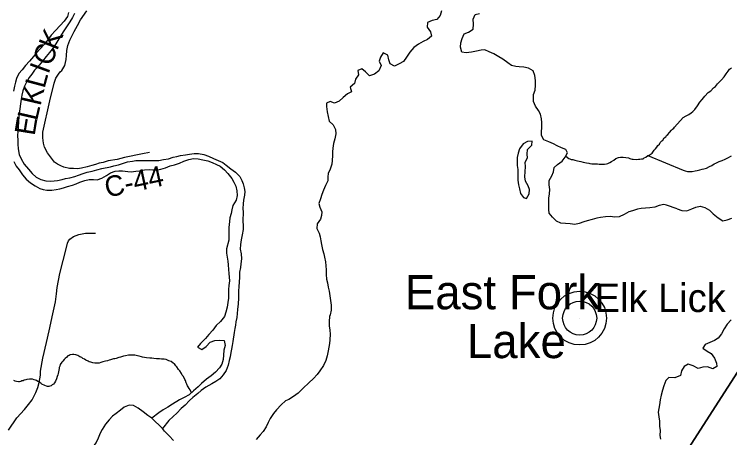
# Model space of a CAD drawing. Extents: x 1310247 to 1664935, y 235267 to 584339.
# Drawn here: x 1497261 to 1507738, y 376352 to 382553 of the extents above; entities that cross this region are included whole.
import ezdxf

# ---------------------------------------------------------------- set-up
doc = ezdxf.new("R2010")
doc.units = 0
for name, color, linetype in [('GM_X_County_Road', 7, 'Continuous'), ('GM_X_County_Road_Text', 7, 'Continuous'), ('GM_X_Major_Lake', 7, 'Continuous'), ('GM_X_Major_Lake_Text', 7, 'Continuous'), ('GM_X_Major_River', 7, 'Continuous'), ('GM_X_Minor_River', 7, 'Continuous'), ('GM_X_Township', 7, 'Continuous'), ('GM_X_Township_ROW', 7, 'Continuous'), ('GM_X_Unincorporated', 7, 'Continuous'), ('GM_X_Unincorporated_Location', 7, 'Continuous'), ('GM_X_Unincorporated_Text', 7, 'Continuous')]:
    doc.layers.add(name, color=color, linetype=linetype)

msp = doc.modelspace()

# ---------------------------------------------------------------- linework, layer by layer
at = {"layer": 'GM_X_County_Road'}
msp.add_lwpolyline([(1499239, 380528), (1499140, 380508), (1498876, 380458), (1498770, 380429), (1498637, 380407), (1498562, 380384), (1498502, 380373), (1498448, 380353), (1498395, 380339), (1498328, 380318), (1498244, 380301), (1498188, 380291), (1498128, 380293), (1498068, 380296), (1497988, 380316), (1497941, 380336), (1497894, 380356), (1497851, 380390), (1497807, 380445), (1497749, 380524), (1497705, 380607), (1497689, 380665), (1497682, 380703), (1497677, 380744), (1497678, 380825), (1497782, 381284), (1497845, 381544), (1497858, 381588), (1497867, 381618), (1497910, 381677), (1497933, 381709), (1497956, 381730), (1498000, 381804), (1498022, 381890), (1498024, 381952), (1498032, 382025), (1498043, 382094), (1498074, 382172), (1498140, 382303), (1498185, 382391), (1498232, 382473), (1498325, 382602)], dxfattribs=at)
at = {"layer": 'GM_X_Major_Lake'}
for p, q in [((1504840, 380637), (1504847, 380693)), ((1499273, 376637), (1499430, 376487))]:
    msp.add_line(p, q, dxfattribs=at)
for points in [[(1503516, 382604), (1503498, 382536), (1503447, 382479), (1503379, 382460), (1503314, 382433), (1503307, 382365), (1503356, 382298), (1503373, 382231), (1503314, 382182), (1503248, 382155), (1503179, 382114), (1503114, 382065), (1503054, 381997), (1503007, 381924), (1502962, 381860), (1502897, 381829), (1502831, 381792), (1502765, 381828), (1502744, 381888), (1502731, 381953), (1502665, 381988), (1502624, 381926), (1502603, 381866), (1502636, 381802), (1502601, 381726), (1502534, 381675), (1502463, 381654), (1502406, 381709), (1502351, 381756), (1502294, 381731), (1502301, 381667), (1502258, 381603), (1502245, 381539), (1502182, 381486), (1502197, 381417), (1502142, 381390), (1502075, 381337), (1502018, 381282), (1501949, 381251), (1501888, 381278), (1501833, 381253), (1501834, 381203), (1501845, 381126), (1501856, 381054), (1501871, 380987), (1501930, 380934), (1501965, 380867), (1501970, 380801), (1501953, 380731), (1501934, 380663), (1501925, 380591), (1501922, 380541), (1501919, 380483), (1501914, 380412), (1501909, 380356), (1501886, 380286), (1501858, 380221), (1501854, 380171), (1501851, 380116), (1501819, 380045), (1501788, 379979), (1501767, 379913), (1501744, 379851), (1501723, 379781), (1501738, 379729), (1501763, 379660), (1501760, 379608), (1501743, 379554), (1501698, 379485), (1501691, 379417), (1501728, 379346), (1501739, 379293), (1501748, 379235), (1501759, 379180), (1501776, 379110), (1501793, 379047), (1501804, 378997), (1501817, 378929), (1501824, 378868), (1501826, 378812), (1501830, 378744), (1501835, 378675), (1501847, 378619), (1501860, 378557)], [(1506967, 379702), (1506814, 379756), (1506773, 379766), (1506707, 379751), (1506642, 379730), (1506568, 379717), (1506506, 379714), (1506441, 379709), (1506387, 379698), (1506313, 379677), (1506262, 379658), (1506191, 379619), (1506120, 379586), (1506056, 379583), (1505986, 379590), (1505918, 379587), (1505848, 379578), (1505791, 379565), (1505725, 379550), (1505652, 379530), (1505602, 379512), (1505535, 379487), (1505469, 379476), (1505401, 379483), (1505333, 379487), (1505267, 379496), (1505201, 379523), (1505142, 379582), (1505096, 379643), (1505089, 379695), (1505088, 379746), (1505090, 379860), (1505097, 379926), (1505104, 379988), (1505093, 380055), (1505094, 380121), (1505131, 380187), (1505158, 380246), (1505167, 380310), (1505218, 380352), (1505285, 380403), (1505330, 380462), (1505363, 380522), (1505338, 380575), (1505276, 380598), (1505213, 380627), (1505159, 380658), (1505087, 380685), (1505015, 380714), (1504984, 380777), (1504983, 380827), (1504986, 380902), (1504986, 380970), (1504980, 381022), (1504965, 381093), (1504938, 381143), (1504895, 381210), (1504866, 381275), (1504866, 381377), (1504887, 381443), (1504896, 381517), (1504895, 381586), (1504886, 381656), (1504859, 381725), (1504792, 381764), (1504724, 381779), (1504654, 381784), (1504604, 381791), (1504542, 381804), (1504488, 381841), (1504415, 381895), (1504355, 381932), (1504282, 381973), (1504216, 382002), (1504154, 382033), (1504100, 382026), (1504028, 382011), (1503955, 382001), (1503879, 381988), (1503815, 382001), (1503794, 382072), (1503801, 382134), (1503818, 382200), (1503849, 382265), (1503914, 382292), (1503979, 382337), (1503986, 382408), (1503983, 382480), (1504012, 382552), (1504075, 382563)], [(1504847, 380693), (1504778, 380688), (1504714, 380655), (1504660, 380584), (1504639, 380518), (1504628, 380456), (1504627, 380392), (1504628, 380337), (1504633, 380279), (1504637, 380227), (1504635, 380122), (1504646, 380056), (1504659, 379996), (1504676, 379931), (1504719, 379868)], [(1504719, 379868), (1504763, 379855), (1504800, 379925), (1504805, 379989), (1504786, 380042), (1504749, 380107), (1504740, 380175), (1504743, 380249), (1504746, 380317), (1504745, 380390), (1504775, 380453), (1504771, 380504), (1504778, 380572), (1504840, 380637)], [(1506967, 379702), (1507038, 379679), (1507112, 379674), (1507185, 379702), (1507240, 379727), (1507308, 379744), (1507374, 379726), (1507443, 379683), (1507496, 379630), (1507567, 379572), (1507638, 379529), (1507703, 379544), (1507769, 379566)], [(1501860, 378557), (1501871, 378500), (1501884, 378428), (1501892, 378361), (1501903, 378295), (1501904, 378221), (1501885, 378151), (1501879, 378127), (1501873, 378054), (1501874, 377990), (1501883, 377926), (1501885, 377868), (1501883, 377785), (1501876, 377733), (1501869, 377679), (1501859, 377623), (1501841, 377549), (1501822, 377485), (1501787, 377408), (1501737, 377332), (1501698, 377276), (1501645, 377221), (1501574, 377156), (1501493, 377079), (1501419, 377006), (1501350, 376957), (1501283, 376910), (1501233, 376891), (1501168, 376832), (1501102, 376760), (1501059, 376709), (1501010, 376633), (1500981, 376576), (1500948, 376512), (1500905, 376444), (1500862, 376393), (1500805, 376326)], [(1507760, 378079), (1507701, 378014), (1507659, 377949), (1507616, 377875), (1507570, 377810), (1507516, 377777), (1507447, 377746), (1507380, 377718), (1507347, 377664), (1507406, 377619)], [(1507406, 377619), (1507466, 377586), (1507518, 377517), (1507543, 377446), (1507550, 377394), (1507489, 377361), (1507412, 377392), (1507345, 377384), (1507277, 377365), (1507203, 377403), (1507130, 377428), (1507069, 377395), (1507030, 377330), (1507018, 377262), (1506935, 377228), (1506846, 377236)], [(1506846, 377236), (1506802, 377189), (1506776, 377111), (1506755, 377049), (1506734, 376977), (1506720, 376905), (1506711, 376833), (1506698, 376779), (1506693, 376725), (1506698, 376657), (1506711, 376594), (1506711, 376522), (1506720, 376457), (1506717, 376383), (1506724, 376329)], [(1499273, 376637), (1499216, 376677), (1499146, 376729), (1499075, 376784), (1499009, 376825), (1498941, 376828), (1498871, 376797), (1498816, 376754), (1498753, 376705), (1498700, 376666), (1498649, 376616), (1498596, 376551), (1498546, 376474), (1498521, 376418), (1498490, 376344), (1498461, 376284), (1498408, 376215), (1498344, 376146), (1498297, 376084), (1498254, 376029), (1498219, 375963), (1498196, 375891), (1498175, 375823)], [(1499591, 376312), (1499528, 376379), (1499463, 376448), (1499430, 376487)]]:
    msp.add_lwpolyline(points, dxfattribs=at)
at = {"layer": 'GM_X_Major_River'}
msp.add_line((1499273, 376637), (1499430, 376487), dxfattribs=at)
for points in [[(1498057, 382582), (1498040, 382522), (1497991, 382455), (1497932, 382391), (1497863, 382314), (1497801, 382247), (1497746, 382176), (1497703, 382116), (1497640, 382049), (1497586, 381988), (1497544, 381936), (1497484, 381869), (1497423, 381804), (1497374, 381742), (1497329, 381685), (1497294, 381615), (1497277, 381559), (1497262, 381503), (1497250, 381429)], [(1498143, 382564), (1498112, 382507), (1498073, 382445), (1498026, 382370), (1497987, 382312), (1497954, 382259), (1497867, 382123), (1497828, 382060), (1497779, 381994), (1497726, 381933), (1497673, 381866), (1497624, 381806), (1497558, 381735), (1497517, 381678), (1497478, 381626), (1497439, 381560), (1497410, 381501), (1497385, 381431), (1497372, 381369), (1497363, 381311), (1497352, 381243), (1497329, 381063), (1497323, 380980), (1497316, 380902), (1497313, 380842), (1497310, 380774), (1497311, 380710), (1497314, 380649), (1497319, 380581), (1497330, 380502), (1497363, 380434), (1497406, 380359), (1497467, 380285), (1497522, 380224), (1497579, 380169), (1497649, 380132), (1497723, 380115), (1497791, 380111), (1497843, 380113), (1497893, 380118), (1497960, 380133), (1498010, 380146), (1498074, 380157), (1498149, 380178), (1498199, 380195), (1498270, 380224), (1498328, 380239), (1498399, 380254), (1498471, 380275), (1498542, 380294), (1498669, 380320), (1498721, 380333), (1498788, 380348), (1498858, 380371), (1498921, 380392), (1498991, 380403), (1499041, 380410), (1499119, 380411), (1499170, 380410), (1499236, 380413), (1499304, 380410), (1499376, 380412), (1499445, 380425), (1499519, 380438), (1499590, 380459), (1499640, 380472), (1499696, 380483), (1499767, 380496), (1499827, 380505), (1499893, 380516), (1499960, 380515)], [(1499356, 380276), (1499406, 380283), (1499475, 380306), (1499545, 380333), (1499608, 380350), (1499679, 380375), (1499745, 380400), (1499818, 380427), (1499886, 380440), (1499956, 380435), (1500024, 380424), (1500094, 380409), (1500158, 380385), (1500222, 380352), (1500274, 380327), (1500339, 380274), (1500390, 380223), (1500449, 380150), (1500476, 380097), (1500505, 380034), (1500522, 379966), (1500527, 379897), (1500510, 379830), (1500463, 379754), (1500446, 379688), (1500437, 379634), (1500418, 379570), (1500411, 379518), (1500403, 379432), (1500403, 379380), (1500405, 379301), (1500404, 379245), (1500370, 379117), (1500371, 379057), (1500378, 378997), (1500387, 378938), (1500393, 378884), (1500399, 378816), (1500403, 378755), (1500410, 378705), (1500413, 378649), (1500404, 378581), (1500399, 378521), (1500398, 378470), (1500399, 378396), (1500390, 378334), (1500377, 378262), (1500359, 378190), (1500338, 378126), (1500281, 378055), (1500216, 377994), (1500167, 377928), (1500109, 377865), (1500060, 377803), (1499987, 377734), (1499946, 377677), (1500009, 377644), (1500072, 377687), (1500130, 377752), (1500198, 377775), (1500262, 377780), (1500335, 377777), (1500349, 377702), (1500332, 377632), (1500327, 377560), (1500322, 377498), (1500299, 377430), (1500266, 377376), (1500209, 377311), (1500142, 377260), (1500075, 377209), (1500005, 377144), (1499954, 377095), (1499885, 377040), (1499820, 376980), (1499751, 376941), (1499681, 376908), (1499579, 376842), (1499510, 376799), (1499442, 376758), (1499379, 376717), (1499273, 376637)], [(1499960, 380515), (1500036, 380498), (1500105, 380477), (1500177, 380441), (1500245, 380414), (1500314, 380381), (1500366, 380342), (1500431, 380291), (1500503, 380241), (1500562, 380176), (1500593, 380119), (1500612, 380069), (1500627, 380012), (1500637, 379960), (1500630, 379904), (1500617, 379832), (1500612, 379776), (1500610, 379707), (1500612, 379655), (1500610, 379527), (1500612, 379456), (1500612, 379402), (1500596, 379324), (1500583, 379252), (1500574, 379184), (1500571, 379114), (1500582, 379047), (1500587, 378971), (1500579, 378897), (1500573, 378847), (1500561, 378777), (1500558, 378705), (1500553, 378632), (1500548, 378566), (1500543, 378498), (1500546, 378448), (1500545, 378398), (1500538, 378311), (1500530, 378229), (1500525, 378169), (1500519, 378115), (1500507, 378051), (1500499, 378001), (1500492, 377951), (1500483, 377895), (1500461, 377759), (1500452, 377701), (1500443, 377651), (1500432, 377599), (1500421, 377537), (1500410, 377485), (1500391, 377413), (1500364, 377335), (1500318, 377273), (1500269, 377212), (1500215, 377175), (1500154, 377141), (1500067, 377091), (1500000, 377042), (1499949, 376998), (1499878, 376941), (1499827, 376898), (1499762, 376831), (1499707, 376782), (1499639, 376710), (1499588, 376663), (1499525, 376604), (1499430, 376487)], [(1497254, 380397), (1497289, 380331), (1497330, 380274), (1497381, 380203), (1497436, 380137), (1497496, 380086), (1497565, 380043), (1497635, 380002), (1497686, 379985), (1497737, 379978), (1497813, 379979), (1497873, 379988), (1497929, 379999), (1497984, 380014), (1498042, 380029), (1498111, 380052), (1498165, 380071), (1498222, 380094), (1498292, 380117), (1498357, 380134), (1498423, 380133), (1498473, 380130), (1498542, 380151), (1498609, 380194), (1498671, 380233), (1498740, 380256), (1498792, 380261), (1498846, 380259), (1498922, 380251), (1498974, 380248), (1499043, 380255), (1499093, 380262), (1499169, 380277), (1499234, 380280), (1499288, 380277), (1499356, 380276)]]:
    msp.add_lwpolyline(points, dxfattribs=at)
at = {"layer": 'GM_X_Minor_River'}
for points in [[(1506931, 380902), (1507059, 381041), (1507102, 381066), (1507138, 381087), (1507173, 381109), (1507200, 381132), (1507227, 381159), (1507265, 381212), (1507302, 381264), (1507334, 381303), (1507354, 381329), (1507375, 381356), (1507423, 381407), (1507460, 381434), (1507501, 381477), (1507528, 381498), (1507561, 381534), (1507586, 381559), (1507617, 381594), (1507655, 381638), (1507688, 381681), (1507715, 381718), (1507734, 381748), (1507763, 381771)], [(1506176, 380463), (1506218, 380454), (1506254, 380450), (1506276, 380439), (1506292, 380437), (1506308, 380433), (1506326, 380430), (1506375, 380429), (1506401, 380431), (1506423, 380433), (1506447, 380436), (1506469, 380438), (1506485, 380452), (1506508, 380463), (1506538, 380483), (1506560, 380491), (1506601, 380520), (1506613, 380536), (1506630, 380562), (1506650, 380585), (1506669, 380609), (1506687, 380631), (1506708, 380649), (1506722, 380674), (1506742, 380698), (1506759, 380712), (1506777, 380744), (1506804, 380759), (1506814, 380777), (1506830, 380791), (1506855, 380821), (1506886, 380856), (1506902, 380870), (1506920, 380886), (1506931, 380902)], [(1505337, 380474), (1505381, 380439), (1505399, 380435), (1505417, 380428), (1505439, 380426), (1505471, 380419), (1505489, 380413), (1505509, 380408), (1505533, 380404), (1505559, 380398), (1505593, 380389), (1505615, 380383), (1505641, 380378), (1505675, 380371), (1505691, 380369), (1505719, 380365), (1505745, 380364), (1505763, 380364), (1505783, 380362), (1505803, 380361), (1505827, 380359), (1505878, 380358), (1505904, 380359), (1505936, 380363), (1505952, 380367), (1505984, 380382), (1506009, 380398), (1506039, 380419), (1506070, 380439), (1506108, 380454), (1506140, 380462), (1506158, 380463), (1506176, 380463)], [(1506538, 380483), (1507059, 380271), (1507085, 380260), (1507121, 380253), (1507149, 380250), (1507188, 380253), (1507232, 380262), (1507264, 380265), (1507301, 380276), (1507333, 380283), (1507360, 380291), (1507398, 380302), (1507441, 380326), (1507478, 380340), (1507509, 380363), (1507535, 380372), (1507584, 380395), (1507627, 380412), (1507673, 380430), (1507712, 380449), (1507763, 380478)], [(1499854, 377011), (1499836, 377055), (1499824, 377072), (1499805, 377096), (1499797, 377114), (1499787, 377136), (1499779, 377157), (1499768, 377189), (1499758, 377205), (1499739, 377248), (1499719, 377270), (1499711, 377290), (1499684, 377333), (1499666, 377349), (1499643, 377390), (1499627, 377404), (1499605, 377433), (1499588, 377443), (1499556, 377470), (1499524, 377480), (1499486, 377497), (1499456, 377500), (1499416, 377504), (1499386, 377507), (1499342, 377508), (1499306, 377510), (1499276, 377515), (1499248, 377517), (1499197, 377524), (1499167, 377527), (1499139, 377533), (1499123, 377536), (1499091, 377546), (1499067, 377551), (1499027, 377559), (1498999, 377562), (1498957, 377559), (1498933, 377559), (1498889, 377550), (1498859, 377546), (1498814, 377531), (1498790, 377525), (1498752, 377512), (1498732, 377508), (1498713, 377505), (1498697, 377501), (1498671, 377493), (1498651, 377488), (1498627, 377480), (1498598, 377475), (1498560, 377463), (1498530, 377454), (1498502, 377446), (1498486, 377444), (1498441, 377443), (1498413, 377450), (1498383, 377456), (1498359, 377463), (1498343, 377471), (1498310, 377490), (1498288, 377502), (1498266, 377513), (1498248, 377527), (1498222, 377537), (1498190, 377556), (1498164, 377565), (1498132, 377571), (1498112, 377573), (1498080, 377566), (1498064, 377556), (1498046, 377549), (1498029, 377531), (1498005, 377513), (1497991, 377497), (1497974, 377473), (1497958, 377456), (1497935, 377422), (1497927, 377400), (1497920, 377382), (1497920, 377366), (1497903, 377294), (1497899, 377274), (1497890, 377250), (1497877, 377212), (1497863, 377182), (1497850, 377156), (1497834, 377138), (1497818, 377127), (1497803, 377111), (1497783, 377107), (1497765, 377104), (1497749, 377104), (1497733, 377108), (1497707, 377117), (1497663, 377135), (1497648, 377150), (1497620, 377170), (1497604, 377177), (1497586, 377189), (1497570, 377193), (1497550, 377202)], [(1497550, 377202), (1497528, 377208), (1497504, 377211), (1497486, 377209), (1497446, 377204), (1497428, 377200), (1497405, 377194), (1497389, 377186), (1497373, 377183), (1497357, 377177), (1497339, 377171), (1497323, 377172), (1497293, 377176), (1497275, 377180), (1497255, 377189)]]:
    msp.add_lwpolyline(points, dxfattribs=at)
at = {"layer": 'GM_X_Township'}
for points in [[(1509946, 380566), (1506011, 374453), (1504701, 372377), (1497491, 373052), (1497697, 370272)], [(1507771, 374645), (1507651, 374645), (1507432, 374615), (1507263, 374575), (1507033, 374565), (1506794, 374538), (1506697, 374527), (1506405, 374468), (1506011, 374453), (1509946, 380566)]]:
    msp.add_lwpolyline(points, dxfattribs=at)
at = {"layer": 'GM_X_Township_ROW'}
msp.add_lwpolyline([(1497175, 376461), (1497300, 376642), (1497409, 376764), (1497467, 376838), (1497521, 376909), (1497578, 377012), (1497608, 377087), (1497626, 377163), (1497643, 377267), (1497644, 377329), (1497677, 377515), (1497734, 377746), (1497770, 377915), (1497827, 378166), (1497864, 378343), (1497879, 378461), (1497891, 378553), (1497929, 378757), (1498027, 379137), (1498042, 379199), (1498057, 379234), (1498076, 379262), (1498127, 379297), (1498208, 379329), (1498302, 379348), (1498449, 379350)], dxfattribs=at)
at = {"layer": 'GM_X_Unincorporated'}
for radius in [393, 249]:
    msp.add_circle((1505541, 378104), radius, dxfattribs=at)
at = {"layer": 'GM_X_Unincorporated_Location'}
msp.add_line((1505541, 378104), (1505541, 378104), dxfattribs=at)

# ---------------------------------------------------------------- texts
at = {"layer": 'GM_X_County_Road_Text'}
for s, rotation, p in [('K', 68.2595, (1497887, 382010)), ('C', 69.5417, (1497801, 381781)), ('I', 69.8962, (1497759, 381666)), ('L', 75.0147, (1497703, 381456)), ('K', 76.9259, (1497644, 381201)), ('L', 77.0635, (1497594, 380983)), ('E', 80.6765, (1497558, 380766)), ('C-44', 12.0424, (1498618, 379867))]:
    msp.add_text(s, height=300, rotation=rotation, dxfattribs=at).set_placement(p)
at = {"layer": 'GM_X_Major_Lake_Text'}
for s, p in [('East Fork', (1502980, 378233)), ('Lake', (1503889, 377518))]:
    msp.add_text(s, height=500, rotation=0.0012, dxfattribs=at).set_placement(p)
at = {"layer": 'GM_X_Unincorporated_Text'}
msp.add_text('Elk Lick', height=417, rotation=0, dxfattribs=at).set_placement((1505760, 378192))

doc.saveas('drawing.dxf')
